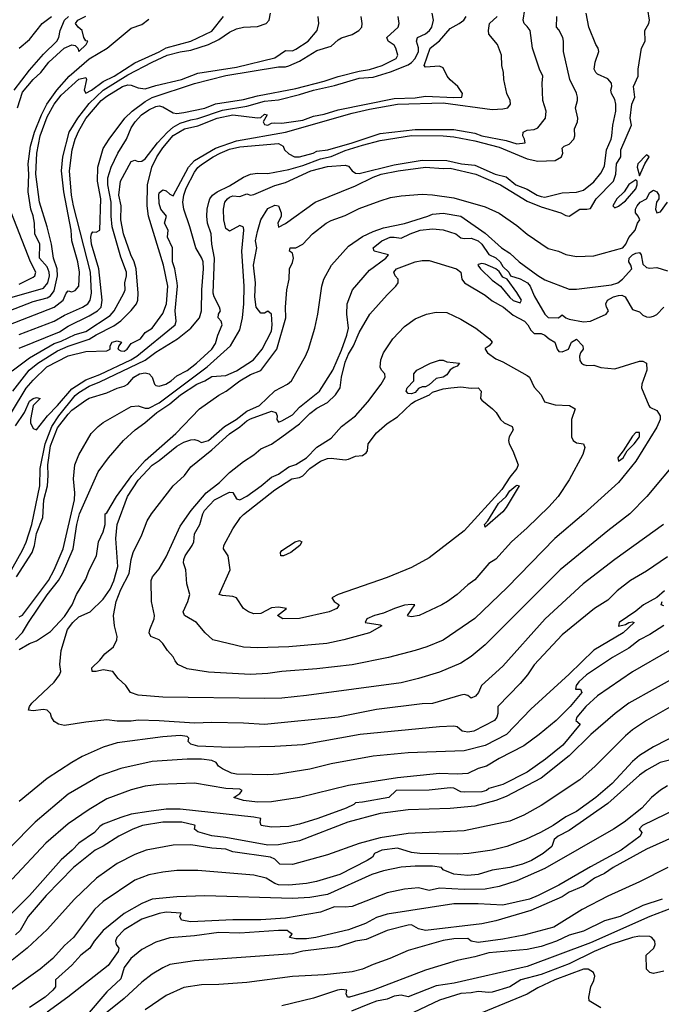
# Model space of a CAD drawing. Header units: metres. Extents: x -46681 to -43747, y -240911 to -237677.
# Tile 534 of 656: x -46164 to -46072, y -238957 to -238816. Entities that reach past the tile are written whole.
import ezdxf

# ---------------------------------------------------------------- set-up
doc = ezdxf.new("R2010")
doc.units = ezdxf.units.M
doc.layers.add('CONTOUR_INDEX', color=1, linetype='Continuous')
doc.layers.add('CONTOUR_INTER', color=3, linetype='Continuous')

msp = doc.modelspace()

# ---------------------------------------------------------------- linework, layer by layer
at = {"layer": 'CONTOUR_INDEX'}
for points, elevation in [([(-46165.1, -238895.25), (-46163.1, -238891.68), (-46162.6, -238890.55), (-46161.79, -238888.02), (-46160.62, -238882.52), (-46160.59, -238880.02), (-46159.9, -238876.52), (-46158.93, -238874.02), (-46157.94, -238872.52), (-46155.6, -238869.6), (-46155.1, -238869.21), (-46153.6, -238868.26), (-46152.1, -238867.66), (-46145.6, -238864.56), (-46144.1, -238863.43), (-46140.98, -238861.52), (-46139.11, -238860.02), (-46137.88, -238858.52), (-46137.57, -238857.52), (-46137.54, -238854.52), (-46137.3, -238851.52), (-46137.35, -238850.52), (-46137.51, -238850.02), (-46138.4, -238848.52), (-46139.22, -238845.52), (-46140.09, -238843.02), (-46140.22, -238842.02), (-46140.12, -238841.02), (-46139.78, -238840.02), (-46138.6, -238837.73), (-46138.1, -238837.06), (-46137.6, -238836.65), (-46135.89, -238835.52), (-46134.91, -238835.02), (-46133.6, -238834.45), (-46132.1, -238834.13), (-46126.6, -238833.64), (-46125.94, -238834.02), (-46125.72, -238834.52), (-46125.1, -238835.13), (-46124.29, -238835.52), (-46123.6, -238835.55), (-46121.66, -238835.02), (-46121.1, -238834.71), (-46119.54, -238834.52), (-46116.1, -238833.55), (-46112.1, -238832.23), (-46107.1, -238831.63), (-46101.6, -238831.63), (-46098.6, -238832.17), (-46097.56, -238832.52), (-46094.1, -238833.23), (-46092.6, -238833.68), (-46091.4, -238833.52), (-46091.48, -238833.02), (-46091.75, -238832.52), (-46091.69, -238832.02), (-46091.1, -238831.73), (-46090.1, -238831.65), (-46089.6, -238831.38), (-46088.5, -238830.02), (-46088.39, -238829.02), (-46088.86, -238827.52), (-46088.97, -238825.02), (-46088.89, -238824.02), (-46089.35, -238823.02), (-46090.34, -238820.02), (-46090.71, -238817.52), (-46091.1, -238816.92), (-46091.56, -238816.52), (-46091.68, -238816.02), (-46091.45, -238814.52)], 115), ([(-46163.83, -238828.52), (-46163.1, -238826.32), (-46161.6, -238824.48), (-46160.48, -238823.52), (-46159.35, -238822.02), (-46157.19, -238820.02), (-46156.1, -238819.56), (-46155.6, -238819.62), (-46155.23, -238820.02), (-46155.1, -238820.52), (-46154.04, -238819.52), (-46153.8, -238819.02), (-46154.1, -238818.99), (-46154.36, -238818.52), (-46154.61, -238817.52), (-46155.19, -238817.02), (-46155.55, -238816.52), (-46155.2, -238816.02), (-46154.1, -238815.45)], 105), ([(-46163.6, -238862.84), (-46157.83, -238860.52), (-46156.6, -238859.7), (-46153.6, -238858.26), (-46152.4, -238857.52), (-46151.89, -238857.02), (-46151.73, -238856.02), (-46152.24, -238851.52), (-46153.27, -238848.02), (-46153.38, -238847.02), (-46153.29, -238846.52), (-46153.1, -238846.27), (-46152.6, -238846.28), (-46152.07, -238846.02), (-46151.92, -238841.52), (-46152.42, -238839.02), (-46152.37, -238837.02), (-46151.6, -238834.37), (-46150.77, -238833.02), (-46148.52, -238830.02), (-46147.45, -238829.02), (-46145.6, -238827.64), (-46144.6, -238827.07), (-46138.6, -238825.05), (-46134.1, -238823.92), (-46126.6, -238822.71), (-46125.6, -238822.71), (-46125.1, -238822.56), (-46123.6, -238821.88), (-46121.1, -238820.36), (-46119.1, -238819.75), (-46118.1, -238818.83), (-46117.6, -238818.54), (-46116.1, -238818.06), (-46115.15, -238817.52), (-46114.7, -238817.02), (-46114.64, -238816.52), (-46114.78, -238815.52)], 110), ([(-46163.6, -238853.7), (-46161.6, -238852.74), (-46161.36, -238852.52), (-46161.22, -238852.02), (-46161.96, -238850.52), (-46165.1, -238842.48)], 105), ([(-46105.3, -238844.02), (-46104.6, -238843.74), (-46103.1, -238843.58), (-46100.57, -238844.02), (-46097.1, -238846.43), (-46094.76, -238848.52), (-46093.6, -238849.29), (-46092.25, -238850.52), (-46089.6, -238852.46), (-46088.6, -238853.11), (-46085.1, -238854.42), (-46084.1, -238854.41), (-46079.1, -238853.81), (-46078.16, -238853.52), (-46077.52, -238853.02), (-46076.17, -238851.52), (-46076.31, -238851.02), (-46076.63, -238850.52), (-46076.54, -238850.02), (-46076.11, -238849.52), (-46075.6, -238849.27), (-46075.1, -238849.2), (-46074.84, -238849.52), (-46074.6, -238850.85), (-46074.1, -238851.36), (-46073.6, -238851.45), (-46072.6, -238851.36), (-46071.1, -238851.83)], 120), ([(-46071.67, -238888.02), (-46078.6, -238893.04), (-46083.13, -238896.52), (-46088.56, -238901.52), (-46094.6, -238908.26), (-46097.63, -238911.02), (-46098.07, -238912.02), (-46098.47, -238912.52), (-46099.1, -238912.81), (-46099.6, -238912.44), (-46100.1, -238912.32), (-46100.6, -238912.38), (-46104.6, -238913.6), (-46106.1, -238913.63), (-46112.6, -238914.44), (-46118.1, -238915.54), (-46128.6, -238916.6), (-46131.6, -238916.39), (-46136.1, -238916.3), (-46138.6, -238916.42), (-46143.6, -238916.05), (-46146.6, -238915.96), (-46147.6, -238916.13), (-46149.6, -238916.1), (-46151.1, -238915.94), (-46154.1, -238916.24), (-46157.1, -238916.74), (-46158, -238916.52), (-46158.6, -238916.14), (-46158.98, -238915.52), (-46159.14, -238915.02), (-46159.6, -238914.55), (-46160.1, -238914.47), (-46161.6, -238914.66), (-46162.25, -238914.52), (-46162.13, -238914.02), (-46161.8, -238913.52), (-46158.6, -238910.55), (-46157.82, -238909.52), (-46157.65, -238909.02), (-46157.8, -238908.02), (-46157.61, -238906.02), (-46156.7, -238903.02), (-46155.92, -238902.02), (-46155.1, -238901.22), (-46153.46, -238900.52), (-46151.6, -238898.68), (-46150.6, -238897.27), (-46150.1, -238896.1), (-46149.52, -238894.02), (-46149.81, -238890.02), (-46149.62, -238888.02), (-46148.13, -238884.02), (-46146.6, -238881.72), (-46144.6, -238879.56), (-46143.6, -238878.91), (-46141.1, -238876.85), (-46140.1, -238876.29), (-46139.1, -238875.96), (-46138.6, -238875.9), (-46138.1, -238876.02), (-46137.6, -238876.34), (-46136.6, -238876.06), (-46134.29, -238874.02), (-46132.63, -238873.02), (-46131.1, -238871.85), (-46129.29, -238871.02), (-46127.1, -238868.97), (-46125.32, -238868.02), (-46124.72, -238867.52), (-46122.74, -238864.02), (-46122.33, -238863.02), (-46121.41, -238860.02), (-46120.97, -238858.02), (-46120.42, -238854.02), (-46120.14, -238853.02), (-46119.02, -238851.02), (-46116.6, -238848.28), (-46114.6, -238846.91), (-46113.1, -238846.19), (-46111.6, -238845.69), (-46108.6, -238845.06), (-46105.3, -238844.02)], 120), ([(-46124.22, -238890.52), (-46123.6, -238890.32), (-46123.26, -238890.52), (-46123.56, -238891.02), (-46124.85, -238892.02), (-46125.88, -238892.52), (-46126.27, -238892.52), (-46126.33, -238892.02), (-46126.1, -238891.75), (-46124.22, -238890.52)], 125), ([(-46069.1, -238909.35), (-46076.6, -238913.54), (-46078.57, -238915.02), (-46082.05, -238918.02), (-46085.1, -238921.04), (-46089.1, -238924.23), (-46094.1, -238926.86), (-46095.6, -238927.44), (-46098.6, -238928.27), (-46102.1, -238928.59), (-46108.1, -238928.77), (-46112.1, -238929.29), (-46116.68, -238930.52), (-46123.6, -238933.2), (-46126.6, -238933.79), (-46128.1, -238933.82), (-46134.1, -238932.7), (-46136.1, -238932.5), (-46138.1, -238931.91), (-46138.6, -238931.52), (-46138.5, -238931.02), (-46138.6, -238930.96), (-46140.38, -238930.52), (-46143.08, -238930.52), (-46146.01, -238931.02), (-46147.36, -238931.52), (-46149.35, -238932.52), (-46151.6, -238933.95), (-46152.74, -238934.52), (-46155.85, -238937.02), (-46159.76, -238941.02), (-46162.29, -238944.02), (-46163.43, -238946.02), (-46164.1, -238946.64)], 115), ([(-46068.1, -238927.81), (-46074.65, -238931.02), (-46075.12, -238931.52), (-46074.77, -238932.02), (-46075, -238932.52), (-46077.72, -238934.52), (-46082.1, -238936.89), (-46086.6, -238939.52), (-46089.54, -238941.02), (-46090.79, -238941.52), (-46094.6, -238942.39), (-46098.1, -238942.17), (-46101.6, -238942.21), (-46111.1, -238943.65), (-46112.6, -238944.16), (-46114.17, -238945.02), (-46116.6, -238945.89), (-46121.26, -238947.02), (-46122.6, -238947.18), (-46124.1, -238947.2), (-46125, -238947.02), (-46124.65, -238946.52), (-46125.1, -238946.17), (-46125.35, -238946.02), (-46126.6, -238945.99), (-46132.1, -238946.37), (-46135.1, -238946.28), (-46138.6, -238946.77), (-46142.1, -238947.06), (-46144.1, -238947.65), (-46146.1, -238948.7), (-46147.67, -238950.02), (-46148.6, -238951.26), (-46149.1, -238952.91), (-46151.1, -238954.76), (-46153.89, -238958.02)], 110), ([(-46071.6, -238951.8), (-46073.1, -238952.12), (-46073.62, -238952.02), (-46074.09, -238951.52), (-46074.12, -238949.52), (-46073.05, -238948.52), (-46072.85, -238948.02), (-46072.9, -238947.52), (-46073.31, -238947.02), (-46073.6, -238946.87), (-46075.1, -238946.83), (-46076.1, -238946.99), (-46079.2, -238948.02), (-46081.57, -238949.02), (-46085.1, -238950.76), (-46089.1, -238952.28), (-46092.04, -238953.02), (-46093.6, -238954.02), (-46096.1, -238954.79), (-46096.6, -238954.85), (-46098.1, -238954.72), (-46099.1, -238954.91), (-46100.6, -238954.99), (-46103.6, -238955.94), (-46110.16, -238959.02)], 105)]:
    msp.add_lwpolyline(points, dxfattribs=dict(at, elevation=elevation))
at = {"layer": 'CONTOUR_INTER'}
for points, elevation in [([(-46165.05, -238859.52), (-46158.6, -238856.98), (-46157.3, -238856.02), (-46156.9, -238855.02), (-46156.6, -238854.69), (-46156.1, -238854.8), (-46155.6, -238854.63), (-46155.08, -238854.02), (-46154.98, -238852.02), (-46155.23, -238850.52), (-46156.07, -238847.52), (-46156.16, -238846.02), (-46157.24, -238840.52), (-46157.56, -238837.52), (-46157.35, -238835.52), (-46156.44, -238832.02), (-46155.2, -238830.02), (-46153.6, -238827.91), (-46151.61, -238826.02), (-46148.1, -238823.85), (-46144.6, -238822), (-46142.46, -238821.02), (-46140.6, -238820.53), (-46139.1, -238820.33), (-46136.6, -238819.52), (-46135.1, -238818.81), (-46133.6, -238817.75), (-46132.6, -238817.28), (-46131.6, -238817.04), (-46129.6, -238816.92), (-46128.33, -238816.52), (-46127.92, -238816.02), (-46127.75, -238815.02)], 108), ([(-46165.01, -238857.52), (-46161.6, -238856.2), (-46159.6, -238855.69), (-46159.1, -238855.4), (-46158.6, -238854.66), (-46158.11, -238852.52), (-46158.16, -238851.52), (-46158.71, -238850.02), (-46158.97, -238848.02), (-46159.58, -238845.52), (-46160.68, -238842.02), (-46161.19, -238838.02), (-46161.05, -238835.02), (-46160.61, -238832.52), (-46159.6, -238829.82), (-46158.6, -238828), (-46157.6, -238826.74), (-46155.1, -238824.46), (-46154.1, -238824.19), (-46153.97, -238824.52), (-46154.32, -238826.02), (-46154.1, -238826.45), (-46153.27, -238826.02), (-46151.6, -238824.8), (-46150.05, -238824.02), (-46147.1, -238822.12), (-46143.6, -238820.56), (-46142.6, -238819.97), (-46139.1, -238819.03), (-46136.1, -238817.58), (-46134.44, -238815.52)], 107), ([(-46164.69, -238872.02), (-46162.6, -238868.58), (-46161.6, -238867.41), (-46159.65, -238865.52), (-46156.6, -238863.95), (-46154.1, -238863.33), (-46151.1, -238863.26), (-46150.59, -238863.02), (-46150.59, -238862.52), (-46150.34, -238862.02), (-46149.6, -238861.79), (-46148.98, -238862.02), (-46149.35, -238862.52), (-46149.51, -238863.02), (-46149.1, -238863.24), (-46148.6, -238863.27), (-46148.2, -238863.02), (-46147.6, -238862.17), (-46146.26, -238861.52), (-46145.6, -238860.64), (-46144.6, -238859.98), (-46143.1, -238857.93), (-46142.55, -238856.52), (-46142.39, -238854.02), (-46143.02, -238851.02), (-46145.14, -238844.02), (-46145.31, -238842.52), (-46145.29, -238839.52), (-46144.67, -238837.02), (-46143.96, -238835.52), (-46143.1, -238834.27), (-46141.6, -238832.51), (-46139.99, -238831.52), (-46138.1, -238831.11), (-46135.34, -238830.02), (-46133.1, -238829.55), (-46129.6, -238829.98), (-46129.1, -238829.93), (-46128.6, -238829.46), (-46128.21, -238829.52), (-46128.79, -238830.52), (-46128.6, -238830.91), (-46128.1, -238831.03), (-46127.6, -238830.75), (-46127.1, -238830.67), (-46126.1, -238830.73), (-46123.1, -238830.31), (-46121.6, -238829.73), (-46120.1, -238829.44), (-46118.1, -238828.84), (-46110.1, -238827.23), (-46107.1, -238827.1), (-46105.6, -238826.86), (-46101.6, -238827.07), (-46100.46, -238827.02), (-46100.36, -238826.52), (-46100.99, -238825.52), (-46102.1, -238824.56), (-46102.53, -238824.02), (-46103.1, -238822.83), (-46103.6, -238822.59), (-46105.6, -238822.74), (-46105.81, -238822.52), (-46104.94, -238820.02), (-46103.6, -238818.98), (-46102.1, -238817.24), (-46100.81, -238816.52), (-46100.17, -238816.02), (-46099.8, -238815.52)], 113), ([(-46164.6, -238866.09), (-46162.1, -238864.22), (-46158.6, -238862.17), (-46157.6, -238861.86), (-46155.6, -238860.89), (-46154.1, -238860.48), (-46150.6, -238858.21), (-46150.04, -238857.52), (-46148.67, -238855.02), (-46148.49, -238854.52), (-46148.53, -238853.52), (-46148.27, -238852.52), (-46148.29, -238852.02), (-46149.1, -238849.87), (-46150.32, -238845.52), (-46150.47, -238844.02), (-46150.47, -238842.02), (-46150.94, -238839.52), (-46150.94, -238838.52), (-46150.46, -238837.02), (-46149.5, -238835.02), (-46148.27, -238833.02), (-46147.6, -238831.38), (-46147.04, -238830.52), (-46146.15, -238829.52), (-46145.1, -238828.82), (-46144.1, -238828.35), (-46143.6, -238828.24), (-46143.1, -238828.4), (-46141.6, -238829.26), (-46141.1, -238829.34), (-46140.1, -238829.22), (-46137.1, -238828.58), (-46135.6, -238827.97), (-46131.6, -238827.37), (-46129.6, -238826.85), (-46124.1, -238825.76), (-46120.1, -238824.75), (-46118.1, -238824.09), (-46115.1, -238823.33), (-46113.6, -238823.09), (-46111.8, -238822.52), (-46109.81, -238821.52), (-46109.56, -238821.02), (-46109.84, -238820.02), (-46110.1, -238819.58), (-46110.95, -238819.02), (-46111.13, -238818.52), (-46109.5, -238817.02), (-46109.39, -238816.52), (-46109.51, -238815.52)], 111), ([(-46164.48, -238869.02), (-46162.15, -238866.02), (-46160.94, -238865.02), (-46158.1, -238863.24), (-46156.6, -238862.56), (-46153.6, -238861.58), (-46152.6, -238860.93), (-46150.1, -238859.67), (-46149.1, -238858.97), (-46147.6, -238857.48), (-46146.85, -238856.52), (-46146.66, -238856.02), (-46146.62, -238855.02), (-46146.9, -238851.52), (-46147.17, -238850.52), (-46147.66, -238849.52), (-46148.71, -238846.52), (-46149.07, -238844.52), (-46149.05, -238842.52), (-46149.38, -238841.02), (-46149.13, -238839.02), (-46147.6, -238836.22), (-46147.1, -238836), (-46146.6, -238836.2), (-46146.1, -238836.18), (-46145.6, -238835.83), (-46143.85, -238833.52), (-46142.41, -238832.02), (-46141.6, -238831.31), (-46140.6, -238830.73), (-46139.1, -238830.26), (-46138.1, -238830.09), (-46134.6, -238828.9), (-46131.1, -238828.3), (-46128.6, -238827.58), (-46126.6, -238827.39), (-46123.6, -238826.66), (-46121.58, -238826.02), (-46118.6, -238825.35), (-46115.1, -238824.32), (-46113.1, -238824.15), (-46110.6, -238823.38), (-46108.1, -238822.39), (-46107.6, -238822.07), (-46107.11, -238821.52), (-46106.6, -238820.52), (-46106.6, -238819.97), (-46106.9, -238819.02), (-46106.75, -238818.52), (-46105.6, -238818), (-46105.04, -238817.52), (-46104.74, -238817.02), (-46104.49, -238816.02), (-46104.68, -238815.02)], 112), ([(-46164.29, -238826.02), (-46162.1, -238823.17), (-46160.1, -238820.89), (-46158.21, -238819.02), (-46157.91, -238818.52), (-46157.75, -238817.52), (-46157.1, -238816.02), (-46156.53, -238815.52)], 104), ([(-46164.1, -238904.48), (-46163.1, -238903.45), (-46162.28, -238902.02), (-46159.6, -238898.08), (-46157.96, -238896.02), (-46157.39, -238895.02), (-46155.89, -238891.52), (-46155.37, -238888.02), (-46154.96, -238886.52), (-46152.32, -238880.52), (-46150.86, -238878.52), (-46148.72, -238876.02), (-46147.05, -238874.52), (-46145.66, -238873.52), (-46143.93, -238872.02), (-46142.1, -238870.81), (-46140.56, -238869.52), (-46138.23, -238868.02), (-46137.1, -238867.54), (-46136.1, -238866.9), (-46134.1, -238866.78), (-46132.6, -238866.08), (-46130.17, -238864.52), (-46128.92, -238863.02), (-46127.6, -238860.43), (-46127.49, -238859.52), (-46127.6, -238858.02), (-46128.1, -238857.59), (-46128.6, -238857.87), (-46129.1, -238857.87), (-46129.78, -238857.02), (-46129.95, -238855.52), (-46129.86, -238853.52), (-46130.17, -238851.02), (-46129.68, -238848.52), (-46129.86, -238847.52), (-46129.6, -238846.19), (-46129.11, -238844.52), (-46128.1, -238842.91), (-46127.1, -238842.44), (-46126.6, -238842.53), (-46126.21, -238843.52), (-46126.23, -238844.02), (-46126.68, -238845.02), (-46126.6, -238845.58), (-46125.6, -238845.04), (-46121.36, -238842.02), (-46115.6, -238839.7), (-46113.1, -238838.42), (-46111.96, -238838.02), (-46109.53, -238837.52), (-46105.6, -238837.01), (-46103.1, -238837.2), (-46102.1, -238837.15), (-46098.45, -238838.02), (-46094.9, -238839.52), (-46091.1, -238841.86), (-46089.1, -238842.66), (-46086.33, -238843.52), (-46085.6, -238843.9), (-46085.1, -238844.03), (-46083.6, -238843), (-46082.6, -238843.02), (-46082.1, -238842.9), (-46081.27, -238841.52), (-46078.82, -238839.02), (-46078.46, -238838.02), (-46078.35, -238836.52), (-46077.75, -238835.52), (-46077.75, -238834.52), (-46076.25, -238831.02), (-46076.44, -238830.02), (-46076.18, -238828.02), (-46075.77, -238827.02), (-46075.95, -238825.52), (-46075.26, -238824.02), (-46075.3, -238823.02), (-46074.82, -238820.02), (-46074.27, -238819.02), (-46074.34, -238817.52), (-46073.74, -238816.52), (-46073.66, -238816.02), (-46073.9, -238814.52)], 118), ([(-46164.1, -238873.94), (-46162.84, -238872.02), (-46162.1, -238870.41), (-46161.6, -238870.02), (-46161.1, -238869.9), (-46160.61, -238870.02), (-46161.58, -238871.02), (-46161.99, -238873.02), (-46161.99, -238873.52), (-46161.6, -238874.32), (-46161.1, -238874.51), (-46159.55, -238872.52), (-46158.1, -238871.05), (-46156.1, -238868.65), (-46154.1, -238867.38), (-46152.1, -238866.61), (-46147.64, -238864.52), (-46146.81, -238864.02), (-46141.35, -238859.52), (-46141.17, -238859.02), (-46141.33, -238857.52), (-46141.01, -238854.02), (-46141.06, -238853.52), (-46141.4, -238851.52), (-46141.7, -238850.52), (-46141.73, -238848.52), (-46142.41, -238847.02), (-46142.32, -238846.02), (-46142.86, -238845.02), (-46142.59, -238844.02), (-46143.39, -238843.02), (-46143.6, -238842.21), (-46143.68, -238841.02), (-46143.6, -238840.7), (-46143.1, -238840.26), (-46142.6, -238840.4), (-46142.1, -238840.88), (-46141.6, -238841.12), (-46139.41, -238837.02), (-46138.6, -238836.04), (-46135.6, -238834.3), (-46132.6, -238833.25), (-46125.6, -238832.02), (-46116.1, -238829.31), (-46113.6, -238828.71), (-46109.6, -238828.03), (-46103.1, -238827.85), (-46096.1, -238828.77), (-46094.6, -238828.7), (-46093.85, -238828.52), (-46093.48, -238828.02), (-46093.55, -238827.52), (-46094.03, -238826.52), (-46094.46, -238824.52), (-46094.47, -238823.52), (-46094.72, -238822.52), (-46094.8, -238821.02), (-46095.37, -238819.52), (-46096.58, -238818.02), (-46096.65, -238817.52), (-46096.47, -238816.52), (-46095.39, -238815.52)], 114), ([(-46163.95, -238895.52), (-46161.75, -238892.02), (-46161.39, -238891.02), (-46161.1, -238889.33), (-46160.23, -238887.02), (-46160.05, -238884.52), (-46159.56, -238882.52), (-46159.44, -238881.02), (-46159.5, -238879.52), (-46159.1, -238876.8), (-46158.1, -238874.24), (-46156.6, -238872.27), (-46156.1, -238871.7), (-46154.1, -238870.27), (-46153.6, -238870.01), (-46151.1, -238869.23), (-46149.6, -238868.56), (-46148.6, -238868.3), (-46148.1, -238868.01), (-46147.22, -238867.02), (-46146.44, -238866.52), (-46145.6, -238866.38), (-46145.05, -238866.52), (-46144.61, -238867.02), (-46144.27, -238868.02), (-46144.1, -238868.17), (-46143.6, -238868.26), (-46142.68, -238868.02), (-46141.9, -238867.52), (-46141.1, -238866.79), (-46139.6, -238866.03), (-46138.27, -238865.02), (-46136.1, -238862.98), (-46135.6, -238862.2), (-46135.26, -238861.02), (-46134.63, -238859.52), (-46134.79, -238859.02), (-46135.22, -238858.52), (-46135.15, -238858.02), (-46134.86, -238857.52), (-46135, -238857.02), (-46135.78, -238855.52), (-46135.9, -238855.02), (-46135.71, -238850.02), (-46136.11, -238848.02), (-46136.21, -238846.52), (-46136.72, -238845.02), (-46136.83, -238844.02), (-46136.79, -238843.02), (-46136.53, -238842.02), (-46136.39, -238841.52), (-46136.02, -238841.02), (-46135.33, -238840.52), (-46133.6, -238839.67), (-46131.6, -238838.45), (-46130.59, -238838.02), (-46129.6, -238837.85), (-46128.1, -238837.92), (-46125.1, -238837.36), (-46123.1, -238836.77), (-46120.6, -238835.83), (-46119.1, -238835.48), (-46117.1, -238834.63), (-46114.6, -238833.87), (-46112.1, -238833.22), (-46107.6, -238832.51), (-46103.1, -238832.52), (-46101.6, -238832.68), (-46098.6, -238833.27), (-46095.1, -238834.17), (-46091.1, -238835.81), (-46089.6, -238836.14), (-46087.1, -238836.06), (-46086.23, -238835.52), (-46086.04, -238835.02), (-46086.1, -238834.3), (-46085.84, -238834.02), (-46085.1, -238833.75), (-46084.46, -238833.02), (-46084.32, -238832.52), (-46084.36, -238831.52), (-46083.94, -238830.52), (-46083.89, -238830.02), (-46084.21, -238828.52), (-46083.93, -238827.52), (-46083.93, -238827.02), (-46084.1, -238826.45), (-46085.04, -238824.52), (-46085.94, -238820.52), (-46085.94, -238819.02), (-46086.04, -238818.52), (-46086.6, -238817.43), (-46086.93, -238817.02), (-46086.89, -238815.52)], 116), ([(-46163.6, -238901.2), (-46163.1, -238900.99), (-46159.4, -238896.02), (-46158.61, -238894.52), (-46157.32, -238891.52), (-46155.69, -238884.52), (-46155.65, -238883.52), (-46155.82, -238881.52), (-46155.66, -238879.52), (-46155.1, -238878.07), (-46153.32, -238875.02), (-46152.34, -238874.02), (-46151.6, -238873.49), (-46147.6, -238871.17), (-46146.6, -238871.07), (-46145.6, -238871.41), (-46145.1, -238871.4), (-46143.6, -238870.64), (-46136.78, -238865.52), (-46133.45, -238862.52), (-46132.1, -238860.22), (-46131.72, -238858.52), (-46131.52, -238856.52), (-46131.48, -238854.02), (-46131.84, -238849.02), (-46131.54, -238846.02), (-46131.6, -238845.58), (-46132.1, -238845.32), (-46133.6, -238846.14), (-46134.1, -238845.78), (-46134.4, -238844.52), (-46134.46, -238843.02), (-46134.24, -238842.02), (-46133.87, -238841.52), (-46133.6, -238841.29), (-46133.1, -238841.13), (-46132.1, -238841.18), (-46131.1, -238840.83), (-46130.6, -238841.03), (-46130.1, -238840.94), (-46127.1, -238839.65), (-46125.6, -238839.21), (-46121.98, -238837.52), (-46119.6, -238836.92), (-46117.1, -238836.71), (-46116.6, -238836.85), (-46116.08, -238837.52), (-46115.6, -238837.86), (-46115.1, -238837.9), (-46110.1, -238836.67), (-46106.1, -238836.01), (-46102.6, -238836.04), (-46100.5, -238836.52), (-46098.6, -238836.72), (-46095.7, -238838.02), (-46094.1, -238838.39), (-46092.74, -238839.52), (-46091.1, -238840.16), (-46089.71, -238841.02), (-46089.1, -238841.22), (-46088.6, -238841.28), (-46086.1, -238840.69), (-46084.1, -238840.57), (-46083.1, -238840.29), (-46081.6, -238839.12), (-46080.6, -238837.89), (-46080.1, -238836.86), (-46079.81, -238834.52), (-46079.14, -238833.02), (-46079.03, -238832.52), (-46078.9, -238831.02), (-46078.48, -238829.02), (-46078.46, -238828.02), (-46078.6, -238827.33), (-46079.08, -238826.52), (-46079.19, -238826.02), (-46079.02, -238825.52), (-46079.1, -238825.02), (-46079.6, -238824.42), (-46081.1, -238823.73), (-46081.34, -238823.52), (-46081.54, -238823.02), (-46081.41, -238822.02), (-46080.87, -238820.52), (-46080.97, -238820.02), (-46081.34, -238819.52), (-46082.31, -238817.02), (-46082.69, -238815.02)], 117), ([(-46163.6, -238820.01), (-46162.1, -238818.8), (-46160.32, -238816.52), (-46158.97, -238815.52)], 103), ([(-46163.6, -238860.92), (-46158.6, -238859.02), (-46157.1, -238858.14), (-46154.56, -238857.02), (-46153.81, -238856.52), (-46153.45, -238856.02), (-46153.27, -238855.02), (-46153.42, -238852.02), (-46155.85, -238842.52), (-46156.12, -238841.02), (-46156.41, -238837.52), (-46156.04, -238834.52), (-46155.62, -238833.02), (-46155.1, -238831.82), (-46154.1, -238830.05), (-46151.9, -238827.52), (-46151.1, -238826.88), (-46148.83, -238825.52), (-46148.1, -238825.27), (-46147.6, -238825.31), (-46146.6, -238825.69), (-46145.6, -238825.81), (-46144.1, -238825.34), (-46140.44, -238824.52), (-46138.1, -238823.6), (-46132.6, -238822.75), (-46127.1, -238821.39), (-46125.6, -238820.38), (-46124.6, -238820.4), (-46124.1, -238820.17), (-46122.34, -238819.02), (-46121.09, -238817.52), (-46120.85, -238816.52), (-46120.93, -238815.52)], 109), ([(-46164.6, -238855.58), (-46160.1, -238854.29), (-46159.49, -238853.52), (-46159.28, -238852.52), (-46159.3, -238852.02), (-46159.6, -238851.25), (-46160.68, -238850.02), (-46160.66, -238848.02), (-46161.37, -238846.52), (-46161.4, -238845.02), (-46161.6, -238843.94), (-46161.93, -238843.02), (-46162.31, -238840.52), (-46162.22, -238838.02), (-46162.31, -238836.52), (-46161.96, -238834.02), (-46161.4, -238832.02), (-46160.42, -238829.52), (-46159.63, -238828.02), (-46158.23, -238826.02), (-46156.47, -238824.02), (-46153.6, -238821.57), (-46151.02, -238820.02), (-46147.6, -238817.18), (-46146.1, -238816.66), (-46145.1, -238815.89)], 106), ([(-46074.1, -238835.27), (-46075.34, -238836.52), (-46075.44, -238837.02), (-46075.1, -238838.23), (-46074.34, -238836.52), (-46073.7, -238835.52), (-46074.1, -238835.27)], 118), ([(-46075.6, -238838.83), (-46076.6, -238839.51), (-46077.3, -238840.52), (-46078.34, -238841.52), (-46078.89, -238842.52), (-46078.6, -238842.8), (-46078.1, -238842.6), (-46077.1, -238841.83), (-46075.6, -238840.09), (-46075.41, -238839.52), (-46075.44, -238839.02), (-46075.6, -238838.83)], 118), ([(-46163.6, -238905.9), (-46162.14, -238905.02), (-46161.1, -238904.66), (-46159.1, -238903.29), (-46157.1, -238901.15), (-46156.01, -238899.52), (-46155.4, -238898.02), (-46154.1, -238895.84), (-46153.6, -238894.55), (-46152.57, -238892.52), (-46152.29, -238890.52), (-46151.6, -238889.07), (-46151.32, -238888.02), (-46151.32, -238886.52), (-46151.1, -238886.38), (-46149.71, -238884.02), (-46147.51, -238881.02), (-46145.6, -238878.9), (-46141.24, -238875.02), (-46137.85, -238871.52), (-46135.1, -238869.59), (-46134.07, -238869.02), (-46132.1, -238867.51), (-46130.6, -238866.64), (-46129.1, -238866.03), (-46126.83, -238863.02), (-46125.54, -238858.52), (-46125.59, -238857.02), (-46125.38, -238854.52), (-46125.08, -238853.02), (-46125.02, -238851.52), (-46124.6, -238850.64), (-46124.47, -238850.02), (-46124.6, -238849.31), (-46125.02, -238849.02), (-46124.94, -238848.52), (-46124.1, -238848.52), (-46123.1, -238847.99), (-46121.75, -238846.52), (-46119.77, -238845.02), (-46119.1, -238844.64), (-46117.1, -238843.92), (-46115.1, -238842.91), (-46112.1, -238841.8), (-46110.6, -238841.35), (-46109.1, -238841.12), (-46106.1, -238840.89), (-46104.6, -238840.98), (-46101.6, -238841.41), (-46097.1, -238842.67), (-46095.1, -238843.6), (-46092.6, -238845.32), (-46091.1, -238846.6), (-46088.1, -238848.64), (-46086.64, -238849.02), (-46085.6, -238849.47), (-46084.1, -238849.76), (-46081.6, -238849.68), (-46077.47, -238848.52), (-46077.03, -238848.02), (-46076.6, -238847.08), (-46075.7, -238846.02), (-46075.37, -238845.02), (-46075.06, -238844.52), (-46075.27, -238844.02), (-46075.66, -238843.52), (-46075.64, -238843.02), (-46075.43, -238842.52), (-46075, -238842.02), (-46074.07, -238841.52), (-46073.6, -238840.62), (-46073.1, -238840.32), (-46072.6, -238840.56), (-46072.31, -238841.02), (-46072.35, -238841.52), (-46072.67, -238842.02), (-46072.8, -238843.02), (-46072.6, -238843.52), (-46072.1, -238843.41), (-46071.1, -238841.99)], 119), ([(-46069.45, -238878.52), (-46074.05, -238884.02), (-46076.46, -238886.52), (-46079.6, -238888.93), (-46086.41, -238894.52), (-46097.1, -238905.22), (-46099.1, -238906.86), (-46100.6, -238907.82), (-46103.6, -238909.1), (-46106.6, -238910.04), (-46109.1, -238910.62), (-46122.6, -238912.46), (-46126.1, -238912.81), (-46128.6, -238912.89), (-46143.1, -238912.68), (-46146.6, -238912.38), (-46147.71, -238912.02), (-46148.35, -238911.02), (-46149.47, -238910.02), (-46150.24, -238909.02), (-46151.6, -238908.76), (-46152.6, -238909.02), (-46153.16, -238909.02), (-46153.24, -238908.52), (-46152.1, -238907.41), (-46151.38, -238906.52), (-46150.13, -238905.52), (-46149.66, -238904.52), (-46149.63, -238904.02), (-46150, -238902.52), (-46150.15, -238901.02), (-46149.77, -238899.02), (-46149.1, -238897.29), (-46147.88, -238895.02), (-46147.61, -238893.02), (-46147.32, -238892.02), (-46146.1, -238889.5), (-46145.32, -238887.52), (-46144.7, -238886.52), (-46141.6, -238882.52), (-46140.01, -238881.02), (-46139.1, -238879.82), (-46136.1, -238877.37), (-46133.6, -238875.11), (-46132.1, -238874.11), (-46131.1, -238873.25), (-46130.6, -238872.93), (-46127.6, -238871.86), (-46126.96, -238872.02), (-46126.78, -238872.52), (-46126.82, -238873.02), (-46126.6, -238873.43), (-46126.1, -238873.25), (-46124.6, -238872.38), (-46123.6, -238871.3), (-46120.76, -238869.02), (-46118.82, -238866.02), (-46117.6, -238863.15), (-46116.84, -238861.02), (-46116.62, -238860.02), (-46116.85, -238858.02), (-46116.78, -238856.52), (-46116.02, -238854.52), (-46113.6, -238851.71), (-46111.26, -238850.02), (-46110.9, -238849.52), (-46112.93, -238849.02), (-46113.09, -238848.52), (-46111.84, -238847.52), (-46110.68, -238847.02), (-46110.1, -238846.99), (-46109.1, -238847.17), (-46107.82, -238846.52), (-46106.38, -238846.02)], 121), ([(-46106.38, -238846.02), (-46104.6, -238845.8), (-46103.1, -238845.98), (-46101.27, -238846.52), (-46100.6, -238847.11), (-46100.1, -238847.2), (-46099.1, -238847.15), (-46098.11, -238847.52), (-46097.58, -238848.02), (-46096.6, -238849.47), (-46095.6, -238849.96), (-46094.98, -238850.52), (-46094.6, -238851.18), (-46093.74, -238852.02), (-46093.51, -238852.52), (-46092.1, -238852.96), (-46091.06, -238853.52), (-46090.67, -238854.02), (-46090.1, -238855.4), (-46088.61, -238858.02), (-46088.1, -238858.5), (-46086.66, -238858.52), (-46086.1, -238858.08), (-46085.62, -238858.52), (-46085.1, -238858.74), (-46083.1, -238859.12), (-46082.06, -238859.02), (-46079.85, -238858.02), (-46079.51, -238857.52), (-46079.79, -238857.02), (-46079.88, -238856.52), (-46079.65, -238856.02), (-46078.81, -238855.52), (-46078.1, -238855.34), (-46077.6, -238855.31), (-46077.15, -238855.52), (-46076.1, -238857.36), (-46075.1, -238857.67), (-46074.6, -238858.14), (-46074.1, -238858.38), (-46073.6, -238858.43), (-46073.1, -238858.31), (-46072.6, -238858.03), (-46071.6, -238857.01)], 121), ([(-46107.11, -238850.52), (-46106.1, -238850.33), (-46105.1, -238850.36), (-46101.2, -238851.52), (-46100.59, -238852.02), (-46100.42, -238853.02), (-46100.05, -238853.52), (-46097.1, -238855.29), (-46096.1, -238856.08), (-46094.49, -238857.02), (-46093.1, -238858.13), (-46091.48, -238859.02), (-46091.02, -238859.52), (-46090.6, -238860.31), (-46090.1, -238860.75), (-46089.1, -238860.77), (-46088.6, -238860.98), (-46087.99, -238861.52), (-46087.15, -238862.02), (-46086.82, -238863.02), (-46086.6, -238863.35), (-46086.1, -238863.39), (-46085.22, -238863.02), (-46084.8, -238862.02), (-46084.1, -238861.55), (-46083.16, -238862.52), (-46083.12, -238863.02), (-46083.52, -238863.52), (-46083.67, -238864.02), (-46083.6, -238864.63), (-46083.37, -238865.02), (-46083.1, -238865.21), (-46082.6, -238865.33), (-46081.6, -238865.3), (-46080.6, -238865.61), (-46078.6, -238865.79), (-46075.1, -238864.71), (-46074.6, -238864.71), (-46074.1, -238865.02), (-46074.04, -238866.02), (-46074.76, -238868.02), (-46074.82, -238868.52), (-46073.77, -238871.02), (-46073.6, -238871.27), (-46072.6, -238871.76), (-46072.13, -238872.52), (-46072.14, -238873.02), (-46072.6, -238874.13), (-46075.6, -238878.98), (-46078.1, -238882.06), (-46083.03, -238886.52), (-46087.18, -238890.02), (-46093.95, -238897.02), (-46098.6, -238901.47), (-46103.1, -238904.55), (-46105.41, -238905.52), (-46107.1, -238906.02), (-46110.88, -238907.02), (-46116.1, -238908.05), (-46121.1, -238908.66), (-46126.1, -238909.01), (-46128.1, -238909.33), (-46130.6, -238909.43), (-46136.6, -238909.14), (-46139.6, -238908.66), (-46140.95, -238908.02), (-46141.35, -238907.52), (-46141.6, -238906.92), (-46142.41, -238906.02), (-46143.1, -238905.01), (-46143.61, -238904.52), (-46144.81, -238904.02), (-46145.04, -238903.52), (-46144.95, -238903.02), (-46144.32, -238901.52), (-46144.28, -238901.02), (-46144.73, -238899.02), (-46144.76, -238896.02), (-46144.56, -238895.52), (-46143.6, -238894.35), (-46142.6, -238892.64), (-46140.6, -238888.26), (-46139.03, -238886.02), (-46136.91, -238883.52), (-46135.01, -238882.02), (-46133.6, -238880.6), (-46131.6, -238879.04), (-46130.1, -238878.08), (-46129.1, -238877.21), (-46127.6, -238876.57), (-46126.1, -238875.53), (-46123.6, -238873.64), (-46122.1, -238872.2), (-46121.1, -238871.43), (-46119.6, -238870.62), (-46118.44, -238869.52), (-46117.79, -238868.52), (-46117.6, -238866.99), (-46117.1, -238864.85), (-46116.6, -238863.7), (-46115.88, -238862.52), (-46115.1, -238860.63), (-46113.56, -238858.02), (-46111.1, -238855.24), (-46109.84, -238854.02), (-46109.52, -238853.52), (-46109.5, -238853.02), (-46109.94, -238852.52), (-46110.16, -238852.02), (-46109.74, -238851.52), (-46107.11, -238850.52)], 122), ([(-46098.1, -238850.91), (-46098.14, -238851.02), (-46097.78, -238851.52), (-46096.1, -238853.16), (-46094.9, -238854.02), (-46093.6, -238855.6), (-46093.1, -238856.04), (-46092.1, -238856.38), (-46091.91, -238856.02), (-46092.6, -238854.93), (-46093.95, -238853.02), (-46094.6, -238852.74), (-46095.1, -238851.91), (-46095.6, -238851.53), (-46097.1, -238850.88), (-46097.6, -238850.79), (-46098.1, -238850.91)], 121), ([(-46105.5, -238858.02), (-46104.1, -238857.7), (-46102.6, -238857.78), (-46100.6, -238858.73), (-46098.44, -238860.02), (-46096.5, -238861.52), (-46096.13, -238862.02), (-46096.55, -238862.52), (-46097.1, -238862.9), (-46097.13, -238863.02), (-46096.79, -238863.52), (-46095.6, -238864.39), (-46094.6, -238864.82), (-46091.1, -238866.75), (-46090.79, -238867.02), (-46090.1, -238868.41), (-46089.1, -238869.52), (-46088.62, -238870.52), (-46087.1, -238870.94), (-46085.06, -238871.02), (-46084.25, -238871.52), (-46084.77, -238873.02), (-46084.79, -238875.52), (-46084.54, -238876.02), (-46084.1, -238876.39), (-46083.08, -238876.52), (-46082.87, -238877.02), (-46083.15, -238878.02), (-46085.1, -238881.66), (-46086.71, -238884.02), (-46088.02, -238885.52), (-46091.1, -238888.52), (-46093.35, -238890.52), (-46095.6, -238892.98), (-46096.6, -238893.61), (-46098.6, -238895.94), (-46099.6, -238896.66), (-46101.1, -238898.03), (-46102.48, -238899.02), (-46103.3, -238899.52), (-46106.53, -238901.02), (-46107.6, -238901.23), (-46108.1, -238901.12), (-46108.19, -238901.02), (-46107.14, -238899.52), (-46107.6, -238899.44), (-46108.6, -238899.54), (-46110.05, -238900.02), (-46111.6, -238900.71), (-46112.89, -238901.02), (-46114.01, -238901.52), (-46114.22, -238902.02), (-46112.1, -238902.34), (-46111.83, -238902.52), (-46113.6, -238903.52), (-46117.26, -238904.52), (-46119.7, -238905.02), (-46125.1, -238905.52), (-46129.6, -238905.65), (-46131.6, -238905.53), (-46135.94, -238904.52), (-46137.07, -238903.52), (-46138.31, -238902.02), (-46139.99, -238901.02), (-46140.2, -238900.52), (-46139.53, -238899.02), (-46139.24, -238898.02), (-46139.67, -238896.52), (-46139.8, -238894.52), (-46140.14, -238893.52), (-46140.1, -238893.02), (-46139.9, -238892.52), (-46138.89, -238891.02), (-46138.69, -238890.52), (-46138.6, -238889.35), (-46137.81, -238888.02), (-46137.41, -238886.52), (-46137.13, -238886.02), (-46135.72, -238884.52), (-46133.6, -238883.4), (-46133.1, -238883.45), (-46132.6, -238884.36), (-46132.1, -238884.52), (-46131.1, -238883.98), (-46129.07, -238882.52), (-46127.6, -238881.28), (-46126.6, -238880.85), (-46125.1, -238879.81), (-46124.1, -238879.47), (-46122.6, -238878.53), (-46121.1, -238876.98), (-46119.1, -238875.7), (-46117.6, -238874.06), (-46115.6, -238872.51), (-46113.84, -238870.52), (-46111.96, -238868.02), (-46111.39, -238867.02), (-46111.4, -238866.52), (-46111.88, -238866.02), (-46112.1, -238865.55), (-46111.99, -238864.52), (-46111.63, -238863.52), (-46110.26, -238861.52), (-46108.6, -238859.76), (-46107.1, -238858.67), (-46105.5, -238858.02)], 123), ([(-46104.93, -238865.02), (-46103.6, -238864.57), (-46103.1, -238864.57), (-46102.6, -238864.79), (-46100.79, -238865.02), (-46101.1, -238865.45), (-46101.6, -238865.62), (-46102.1, -238865.97), (-46102.6, -238866.67), (-46103.1, -238866.99), (-46104.1, -238867.17), (-46105.1, -238868.07), (-46105.6, -238868.39), (-46106.1, -238868.38), (-46106.6, -238868.63), (-46107.1, -238869.17), (-46107.6, -238869.37), (-46108.1, -238869.31), (-46108.37, -238869.02), (-46108.23, -238868.52), (-46107.3, -238867.52), (-46107.3, -238866.52), (-46106.85, -238866.02), (-46104.93, -238865.02)], 124), ([(-46102.02, -238868.52), (-46100.6, -238868.38), (-46099.1, -238868.56), (-46098.1, -238868.53), (-46097.7, -238869.02), (-46097.77, -238870.02), (-46097.6, -238870.3), (-46096.05, -238871.52), (-46095.56, -238872.02), (-46094.93, -238873.02), (-46094.39, -238873.52), (-46093.25, -238874.02), (-46093.12, -238874.52), (-46093.67, -238875.52), (-46093.77, -238876.02), (-46093.69, -238876.52), (-46093.15, -238877.52), (-46092.39, -238879.52), (-46092.6, -238880.02), (-46093.6, -238881.26), (-46094.75, -238883.02), (-46100.1, -238888.96), (-46105.1, -238892.78), (-46107.6, -238894.19), (-46111.1, -238895.59), (-46118.08, -238898.02), (-46118.96, -238898.52), (-46118.67, -238899.02), (-46117.93, -238899.52), (-46118.28, -238900.02), (-46119.35, -238900.52), (-46123.6, -238901.46), (-46125.97, -238901.52), (-46126.73, -238901.02), (-46125.46, -238900.02), (-46126.6, -238899.83), (-46127.6, -238899.91), (-46129.1, -238900.74), (-46130.1, -238900.8), (-46130.87, -238900.52), (-46131.58, -238900.02), (-46132.6, -238898.51), (-46133.1, -238898.32), (-46134.6, -238898.18), (-46135.06, -238898.02), (-46133.49, -238894.52), (-46133.77, -238892.52), (-46134.42, -238891.52), (-46134.41, -238891.02), (-46133.1, -238888.65), (-46132.03, -238887.02), (-46131.6, -238886.61), (-46127.1, -238883.08), (-46124.67, -238881.52), (-46123.6, -238881.31), (-46123.1, -238881.07), (-46122.1, -238880.02), (-46120.6, -238878.98), (-46119.6, -238878.6), (-46119.1, -238878.57), (-46117.1, -238878.78), (-46116.6, -238878.71), (-46115.6, -238878.3), (-46114.6, -238878.18), (-46114.1, -238877.82), (-46113.91, -238877.52), (-46113.78, -238876.52), (-46112.6, -238874.95), (-46111.1, -238873.62), (-46109.6, -238872.65), (-46107.6, -238870.76), (-46107.1, -238870.43), (-46105.04, -238869.52), (-46104.6, -238869.15), (-46103.1, -238868.65), (-46102.02, -238868.52)], 124), ([(-46075.6, -238874.91), (-46076.1, -238875.43), (-46077.41, -238877.52), (-46078.1, -238878.37), (-46078.19, -238878.52), (-46078.1, -238879), (-46077.44, -238878.52), (-46076.86, -238877.52), (-46075.86, -238876.52), (-46075.11, -238875.52), (-46075.1, -238874.88), (-46075.6, -238874.91)], 122), ([(-46092.72, -238882.52), (-46092.6, -238882.41), (-46092.26, -238882.52), (-46094.1, -238885.62), (-46094.6, -238886.23), (-46097.1, -238888.41), (-46097.22, -238888.02), (-46096.75, -238887.52), (-46095.2, -238885.02), (-46094.1, -238884.02), (-46093.6, -238883.24), (-46092.72, -238882.52)], 124), ([(-46071.1, -238892.66), (-46074.1, -238894.68), (-46076.37, -238896.02), (-46078.27, -238897.52), (-46079.6, -238898.86), (-46081.53, -238900.02), (-46086.1, -238903.8), (-46090.1, -238908.07), (-46091.05, -238909.52), (-46092.1, -238910.72), (-46095.29, -238914.02), (-46095.29, -238915.02), (-46095.45, -238915.52), (-46095.78, -238916.02), (-46098.72, -238917.52), (-46099.6, -238917.68), (-46100.1, -238917.59), (-46100.37, -238917.52), (-46101.1, -238916.9), (-46101.6, -238916.82), (-46103.6, -238916.9), (-46114.95, -238918.02), (-46123.1, -238919.49), (-46127.1, -238919.73), (-46133.6, -238919.85), (-46138.1, -238919.66), (-46139.1, -238919.42), (-46139.5, -238919.02), (-46139.37, -238918.52), (-46139.6, -238918.3), (-46140.6, -238918.16), (-46143.1, -238918.35), (-46149.6, -238919.22), (-46151.6, -238919.82), (-46154.6, -238921.18), (-46156.1, -238922.01), (-46159.6, -238924.31), (-46163.6, -238927.58)], 119), ([(-46071.5, -238897.52), (-46072.6, -238898.44), (-46074.5, -238899.52), (-46075.6, -238900.41), (-46078.01, -238902.02), (-46078.1, -238902.53), (-46077.1, -238902.29), (-46076.6, -238902.01), (-46076.1, -238901.91), (-46075.86, -238902.02), (-46077.44, -238903.52), (-46081.6, -238905.97), (-46085.1, -238909.39), (-46090.6, -238914.4), (-46094.05, -238918.02), (-46097.1, -238919.61), (-46100.1, -238920.34), (-46108.1, -238920.62), (-46113.1, -238921.13), (-46119.1, -238922.22), (-46122.1, -238922.97), (-46126.6, -238923.68), (-46128.1, -238923.78), (-46132.6, -238923.68), (-46133.32, -238923.52), (-46134.6, -238922.93), (-46135.17, -238922.52), (-46135.48, -238922.02), (-46136.1, -238921.74), (-46137.6, -238921.54), (-46139.61, -238921.52), (-46144.6, -238921.87), (-46149.1, -238922.88), (-46152.1, -238923.93), (-46156.6, -238926.55), (-46161.3, -238930.52), (-46168.6, -238937.87)], 118), ([(-46071.6, -238899.65), (-46072, -238899.52), (-46071.85, -238899.02)], 118), ([(-46071.6, -238902.45), (-46073.6, -238903.76), (-46075.1, -238904.52), (-46076.6, -238905.71), (-46078.94, -238907.02), (-46082.64, -238909.52), (-46083.75, -238910.52), (-46084.11, -238911.02), (-46084.2, -238911.52), (-46083.52, -238911.52), (-46083.33, -238912.02), (-46084.97, -238914.02), (-46086.96, -238916.02), (-46089.38, -238918.02), (-46091.6, -238919.62), (-46095.1, -238921.43), (-46096.93, -238922.52), (-46098.1, -238922.88), (-46099.6, -238923.58), (-46101.1, -238923.69), (-46103.6, -238923.58), (-46109.6, -238924.2), (-46116.6, -238925.31), (-46123.58, -238927.02), (-46127.6, -238927.65), (-46129.6, -238927.67), (-46131.6, -238927.43), (-46132.97, -238927.02), (-46132.1, -238926.42), (-46131.77, -238926.02), (-46132.1, -238925.81), (-46134.1, -238925.71), (-46138.6, -238924.97), (-46143.6, -238925.15), (-46145.6, -238925.41), (-46147.6, -238925.93), (-46151.1, -238927.21), (-46153.6, -238928.71), (-46156.6, -238930.79), (-46159.77, -238933.52), (-46164.6, -238938.66)], 117), ([(-46070.8, -238906.02), (-46076.1, -238909.05), (-46081.1, -238912.48), (-46082.75, -238914.02), (-46084.03, -238915.52), (-46084.19, -238916.02), (-46083.57, -238916.52), (-46086.05, -238919.52), (-46088.48, -238921.52), (-46091.1, -238923.4), (-46094.6, -238925.14), (-46096.6, -238925.71), (-46096.93, -238926.02), (-46097.6, -238926.19), (-46100.1, -238926.26), (-46100.6, -238926.18), (-46101.6, -238925.7), (-46102.1, -238925.64), (-46105.1, -238925.97), (-46109.81, -238926.02), (-46110.86, -238927.02), (-46114.6, -238927.69), (-46115.6, -238927.77), (-46115.85, -238928.02), (-46116.93, -238928.52), (-46121, -238930.02), (-46123.6, -238930.83), (-46125.1, -238931.15), (-46127.6, -238931.25), (-46129.05, -238931.02), (-46129.22, -238930.52), (-46129.11, -238930.02), (-46130.1, -238929.8), (-46140.6, -238928.69), (-46142.6, -238928.7), (-46145.1, -238929), (-46147.6, -238929.41), (-46149.1, -238929.85), (-46151.6, -238930.8), (-46152.1, -238931.17), (-46152.84, -238932.02), (-46155.1, -238933.54), (-46156.02, -238934.52), (-46157.6, -238935.89), (-46162.11, -238941.02), (-46164.66, -238943.52)], 116), ([(-46070.1, -238913.75), (-46074.1, -238916.01), (-46076.1, -238917.37), (-46077.1, -238918.22), (-46081.41, -238922.52), (-46083.6, -238924.48), (-46089.1, -238928.16), (-46091.6, -238929.55), (-46093.6, -238930.41), (-46100.1, -238931.78), (-46108.1, -238932.15), (-46112.1, -238932.75), (-46115.1, -238933.57), (-46119.6, -238935.21), (-46124.6, -238936.56), (-46126.41, -238936.52), (-46127.1, -238935.83), (-46127.72, -238935.52), (-46133.1, -238934.77), (-46134.1, -238934.4), (-46136.1, -238934.25), (-46139.1, -238933.77), (-46141.6, -238933.81), (-46145.47, -238934.52), (-46147.1, -238935.14), (-46149.6, -238936.44), (-46152.58, -238938.52), (-46155.69, -238941.52), (-46159.6, -238945.88), (-46162.43, -238948.52), (-46164.6, -238950.25)], 114), ([(-46069.1, -238917.75), (-46073.1, -238919.77), (-46075.08, -238921.02), (-46076.1, -238921.86), (-46079, -238925.02), (-46081.32, -238927.02), (-46084.1, -238929.01), (-46085.6, -238929.75), (-46087.4, -238931.02), (-46089.19, -238932.02), (-46091.35, -238933.02), (-46094.01, -238934.02), (-46096.1, -238934.55), (-46099.42, -238935.02), (-46101.1, -238935.11), (-46106.45, -238935.02), (-46107.6, -238934.84), (-46109.6, -238934.26), (-46111.83, -238934.52), (-46112.88, -238935.02), (-46113.2, -238935.52), (-46113.94, -238936.02), (-46117.82, -238938.02), (-46121.19, -238939.02), (-46122.6, -238939.3), (-46125.1, -238939.52), (-46126.6, -238939.47), (-46127.1, -238939.31), (-46128.34, -238938.52), (-46130.1, -238938.09), (-46138.1, -238937.42), (-46141.1, -238937.44), (-46143.1, -238937.66), (-46145.1, -238938.04), (-46147.1, -238938.83), (-46151.6, -238941.84), (-46152.82, -238943.02), (-46155.86, -238947.02), (-46157.1, -238948.16), (-46158.81, -238950.02), (-46160.6, -238951.51), (-46164.78, -238954.52)], 113), ([(-46070.6, -238921.65), (-46072.13, -238922.02), (-46074.1, -238923.09), (-46075.1, -238923.82), (-46079.6, -238927.88), (-46085.1, -238931.7), (-46086.68, -238932.52), (-46087.26, -238933.02), (-46087.61, -238934.02), (-46088.82, -238935.02), (-46090.52, -238936.02), (-46091.78, -238936.52), (-46093.6, -238937.02), (-46096.1, -238937.37), (-46098.1, -238938), (-46099.6, -238938.13), (-46101.6, -238937.98), (-46103.1, -238937.36), (-46103.32, -238937.02), (-46104.6, -238936.81), (-46107.1, -238936.8), (-46109.1, -238936.97), (-46111.6, -238937.49), (-46113.26, -238938.02), (-46119.6, -238940.88), (-46122.1, -238941.27), (-46124.6, -238941.43), (-46137.1, -238941.04), (-46141.1, -238941.19), (-46144.6, -238941.51), (-46146.1, -238942.13), (-46148.6, -238943.56), (-46151.62, -238946.02), (-46152.9, -238947.52), (-46153.51, -238948.52), (-46154.78, -238949.52), (-46156.1, -238950.93), (-46158.41, -238953.02), (-46158.41, -238954.02), (-46158.8, -238954.52), (-46159.9, -238955.52), (-46162.1, -238956.98)], 112), ([(-46071.1, -238925.36), (-46072.1, -238925.95), (-46073.4, -238927.02), (-46074.76, -238928.52), (-46077.3, -238930.52), (-46078.81, -238931.52), (-46088.6, -238937.15), (-46092.6, -238938.89), (-46095.1, -238939.72), (-46097.1, -238940.08), (-46100.1, -238940.17), (-46103.6, -238939.97), (-46105.1, -238940.31), (-46106.6, -238939.92), (-46108.6, -238940.12), (-46111.1, -238940.64), (-46116.1, -238942.55), (-46117.1, -238942.67), (-46118.6, -238942.6), (-46120.6, -238943.37), (-46125.6, -238944.25), (-46129.1, -238944.5), (-46133.1, -238944.49), (-46139.1, -238944.78), (-46140.44, -238944.52), (-46140.66, -238944.02), (-46140.5, -238943.52), (-46142.6, -238943.4), (-46143.6, -238943.56), (-46146.1, -238944.4), (-46148.6, -238945.92), (-46149.65, -238947.02), (-46149.87, -238947.52), (-46149.75, -238948.02), (-46149.36, -238948.52), (-46149.48, -238949.02), (-46150.9, -238951.02), (-46156.65, -238955.52), (-46159.6, -238957.68)], 111), ([(-46069.93, -238932.52), (-46074.1, -238934.4), (-46078.86, -238937.02), (-46080.1, -238937.84), (-46081.52, -238938.52), (-46083.1, -238939.67), (-46085.1, -238940.51), (-46086.1, -238941.21), (-46090.6, -238943.16), (-46095.6, -238944.6), (-46097.6, -238945.05), (-46105.6, -238946), (-46106.6, -238945.76), (-46107.6, -238945.18), (-46108.1, -238945.22), (-46111.07, -238946.02), (-46114.1, -238947.28), (-46115.6, -238947.52), (-46118.1, -238948.34), (-46123.1, -238948.96), (-46124.6, -238949.34), (-46138.6, -238950.32), (-46142.1, -238950.86), (-46143.1, -238951.32), (-46144.6, -238952.23), (-46146.1, -238953.4), (-46148.6, -238955.72), (-46151.53, -238958.02)], 109), ([(-46071.03, -238937.02), (-46075.1, -238939.07), (-46079.6, -238941.09), (-46083.28, -238943.02), (-46087.3, -238945.52), (-46091.6, -238946.69), (-46094.6, -238947.26), (-46098.1, -238947.73), (-46099.1, -238947.53), (-46099.6, -238947.14), (-46101.6, -238947.17), (-46103.1, -238947.43), (-46108.1, -238948.87), (-46110.72, -238950.02), (-46113.1, -238950.84), (-46114.6, -238951.51), (-46116.1, -238951.88), (-46120.1, -238952.35), (-46124.6, -238952.56), (-46131.1, -238953.43), (-46135.1, -238953.73), (-46137.6, -238953.78), (-46140.1, -238954.14), (-46142.6, -238955.26), (-46145.6, -238957.32)], 108), ([(-46071.84, -238941.52), (-46074.6, -238942.45), (-46077.85, -238944.02), (-46080.1, -238944.63), (-46083.1, -238946.09), (-46085.1, -238946.69), (-46086.92, -238947.52), (-46089.1, -238948.3), (-46091.1, -238948.7), (-46096.6, -238949.18), (-46098.6, -238949.77), (-46101.1, -238950.27), (-46105.6, -238951.68), (-46113.1, -238954.54), (-46116.45, -238955.52), (-46116.77, -238955.52), (-46116.92, -238955.02), (-46116.84, -238954.52), (-46117.6, -238954.43), (-46118.18, -238954.52), (-46121.6, -238955.64), (-46126.1, -238956.74)], 107), ([(-46069.6, -238942.48), (-46073.63, -238944.02), (-46082.1, -238947.74), (-46091.1, -238951.15), (-46101.51, -238953.52), (-46104.1, -238953.88), (-46108.1, -238955.47), (-46109.1, -238955.23), (-46110.1, -238955.39), (-46111.1, -238955.81), (-46112.6, -238956.11), (-46113.6, -238956.48), (-46116.16, -238957.52)], 106), ([(-46080.6, -238957.04), (-46082.26, -238956.02), (-46082.31, -238955.52), (-46082.03, -238954.02), (-46081.6, -238953.15), (-46081.47, -238952.52), (-46081.64, -238952.02), (-46082.42, -238951.52), (-46083.1, -238951.54), (-46087.15, -238953.02), (-46089.6, -238954.18), (-46091.1, -238955.07), (-46097.6, -238957.74)], 104)]:
    msp.add_lwpolyline(points, dxfattribs=dict(at, elevation=elevation))

doc.saveas('drawing.dxf')
